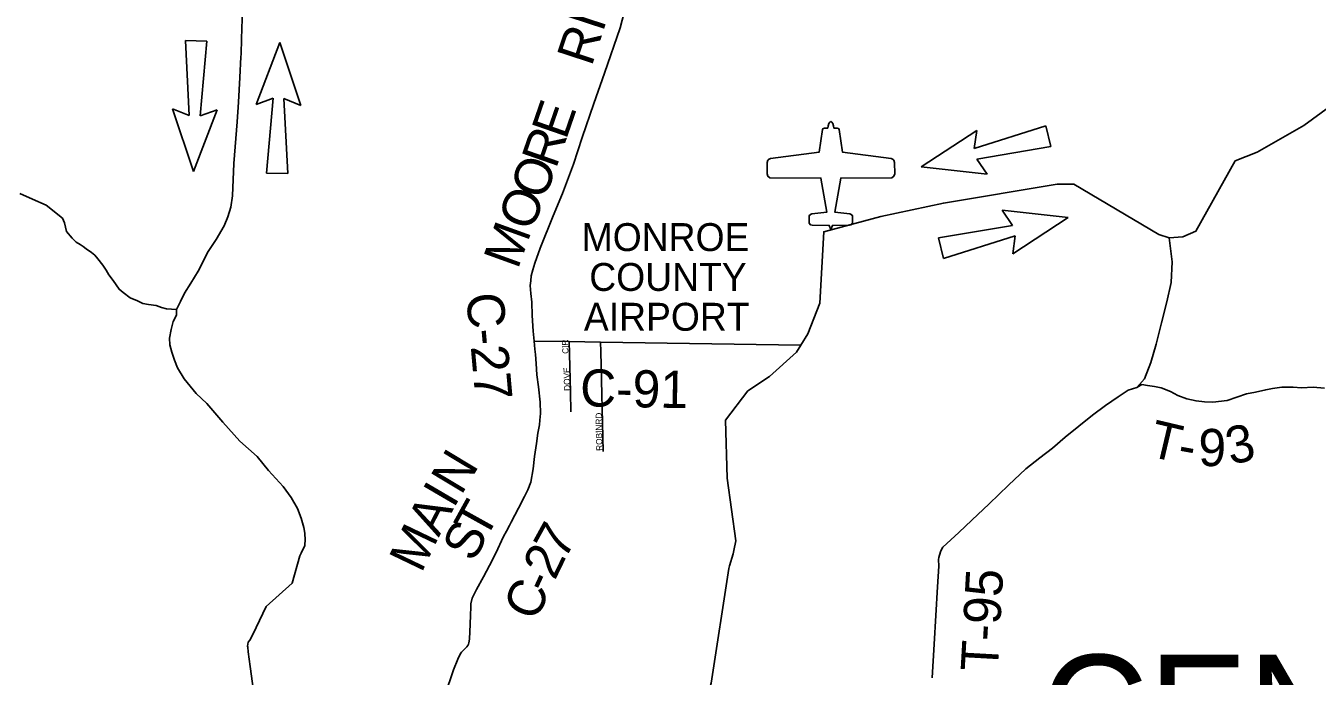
# Model space of a CAD drawing. Extents: x -15 to 405, y -40 to 87.
# Drawn here: x -13.026 to -10.942, y 35.267 to 36.316 of the extents above; entities that cross this region are included whole.
import ezdxf

# ---------------------------------------------------------------- set-up
doc = ezdxf.new("R2010")
doc.units = 0
for name, color, linetype in [('GM_P_State_Location', 7, 'Continuous'), ('GM_P_US_Alignment', 7, 'Continuous'), ('GM_X_City_Street_Text', 7, 'Continuous'), ('GM_X_County_Road_Text', 7, 'Continuous'), ('GM_X_Major_Lake', 7, 'Continuous'), ('GM_X_Major_Lake_Text', 7, 'Continuous'), ('GM_X_Major_River', 7, 'Continuous'), ('GM_X_Minor_Lake', 7, 'Continuous'), ('GM_X_Minor_River', 7, 'Continuous'), ('GM_X_State_Location', 7, 'Continuous'), ('GM_X_Township_Text', 7, 'Continuous'), ('GM_X_US_Route', 7, 'Continuous')]:
    doc.layers.add(name, color=color, linetype=linetype)

msp = doc.modelspace()

# ---------------------------------------------------------------- linework, layer by layer
at = {"layer": 'GM_P_State_Location'}
for points in [[(-13.036, 36.0457), (-13.0153, 36.0366), (-12.9934, 36.0268), (-12.9667, 36.0055), (-12.9636, 35.9981), (-12.9603, 35.9842), (-12.9516, 35.9733), (-12.9447, 35.9669), (-12.9383, 35.9633), (-12.9338, 35.9598), (-12.9286, 35.9562), (-12.9201, 35.9506), (-12.9145, 35.9459), (-12.9101, 35.9399), (-12.902, 35.9299), (-12.8967, 35.9219), (-12.8919, 35.9144), (-12.8854, 35.9052), (-12.8805, 35.8984), (-12.8757, 35.8912), (-12.8692, 35.8857), (-12.8576, 35.8773), (-12.8459, 35.8722), (-12.8375, 35.8682), (-12.8282, 35.8667), (-12.8158, 35.8648), (-12.807, 35.8616), (-12.7989, 35.8593), (-12.7831, 35.8583)], [(-11.5634, 35.2644), (-11.5601, 35.3189), (-11.5547, 35.411), (-11.5525, 35.4447), (-11.553, 35.4555), (-11.5526, 35.4587), (-11.5514, 35.4623), (-11.5495, 35.4692), (-11.5459, 35.4752), (-11.5204, 35.499), (-11.4993, 35.5188), (-11.471, 35.545), (-11.44, 35.5752), (-11.4121, 35.6015), (-11.3894, 35.6192), (-11.3691, 35.635), (-11.3487, 35.6527), (-11.3264, 35.6705), (-11.3045, 35.6883), (-11.2834, 35.7036), (-11.263, 35.7178), (-11.2467, 35.7283), (-11.2327, 35.7328)], [(-11.2327, 35.7328), (-11.2247, 35.7373), (-11.2159, 35.7361), (-11.2046, 35.7342), (-11.1934, 35.7319), (-11.1785, 35.7264), (-11.1669, 35.72), (-11.1524, 35.7145), (-11.1372, 35.711), (-11.1239, 35.7095), (-11.1103, 35.7092), (-11.0871, 35.7117), (-11.0559, 35.7224), (-11.0415, 35.7253), (-11.0247, 35.729), (-11.0139, 35.731), (-10.9987, 35.7331), (-10.9806, 35.7333), (-10.967, 35.7321), (-10.9482, 35.7331), (-10.9302, 35.7316)]]:
    msp.add_lwpolyline(points, dxfattribs=at)
at = {"layer": 'GM_P_US_Alignment'}
for points in [[(-11.7268, 36.1614), (-11.7283, 36.1607), (-11.73, 36.1583), (-11.7312, 36.1547), (-11.7318, 36.151), (-11.7372, 36.1511), (-11.7393, 36.1503), (-11.7403, 36.1488), (-11.7457, 36.1119), (-11.824, 36.1019), (-11.8274, 36.1004), (-11.8287, 36.099), (-11.8298, 36.0954), (-11.8298, 36.0772), (-11.8286, 36.0733), (-11.8253, 36.0709), (-11.7427, 36.0703), (-11.7331, 36.0155), (-11.7574, 36.0127), (-11.7588, 36.0124), (-11.761, 36.0105), (-11.7616, 36.0092), (-11.7618, 35.9992), (-11.7616, 35.9976), (-11.7598, 35.9951), (-11.7568, 35.9942), (-11.7293, 35.9941), (-11.7268, 35.9877)], [(-11.7268, 35.9877), (-11.7242, 35.9941), (-11.6967, 35.9942), (-11.6938, 35.9951), (-11.692, 35.9976), (-11.6917, 35.9992), (-11.692, 36.0092), (-11.6926, 36.0105), (-11.6948, 36.0124), (-11.6962, 36.0127), (-11.7205, 36.0155), (-11.7109, 36.0703), (-11.6283, 36.0709), (-11.625, 36.0733), (-11.6237, 36.0772), (-11.6238, 36.0954), (-11.6249, 36.099), (-11.6261, 36.1004), (-11.6296, 36.1019), (-11.7079, 36.1119), (-11.7132, 36.1488), (-11.7143, 36.1503), (-11.7164, 36.1511), (-11.7217, 36.151), (-11.7224, 36.1547), (-11.7236, 36.1583), (-11.7252, 36.1607), (-11.7268, 36.1614)]]:
    msp.add_lwpolyline(points, dxfattribs=at)
at = {"layer": 'GM_X_City_Street_Text'}
msp.add_lwpolyline([(-12.3678, 35.1561), (-12.3659, 35.1837), (-12.365, 35.191), (-12.3635, 35.1988), (-12.3579, 35.2157), (-12.3489, 35.2406), (-12.3417, 35.2599), (-12.3358, 35.2772), (-12.3287, 35.2948), (-12.3252, 35.3029), (-12.3228, 35.3061), (-12.3202, 35.3088), (-12.3168, 35.3119), (-12.3146, 35.3142)], dxfattribs=at)
at = {"layer": 'GM_X_Major_Lake_Text'}
for points in [[(-11.2327, 35.7328), (-11.2207, 35.7469), (-11.2105, 35.773), (-11.2015, 35.8023), (-11.1933, 35.8372), (-11.1847, 35.8709), (-11.1773, 35.9022), (-11.1759, 35.9355), (-11.1805, 35.9739)], [(-12.1462, 35.6935), (-12.147, 35.7258), (-12.147, 35.7258)]]:
    msp.add_lwpolyline(points, dxfattribs=at)
at = {"layer": 'GM_X_Major_River'}
for points in [[(-12.147, 35.7258), (-12.1492, 35.8066)], [(-12.0981, 35.7905), (-12.0981, 35.7905), (-12.0984, 35.8058)], [(-12.0944, 35.6292), (-12.0981, 35.7905)]]:
    msp.add_lwpolyline(points, dxfattribs=at)
at = {"layer": 'GM_X_State_Location'}
for p, q in [((-12.7624, 36.171), (-12.7684, 36.292)), ((-12.7684, 36.292), (-12.7339, 36.2913)), ((-12.7339, 36.2913), (-12.745, 36.1706)), ((-12.6546, 36.1891), (-12.6164, 36.289)), ((-12.6164, 36.289), (-12.5823, 36.1875)), ((-12.6268, 36.199), (-12.6546, 36.1891)), ((-12.6379, 36.0783), (-12.6268, 36.199)), ((-12.5823, 36.1875), (-12.6095, 36.1986)), ((-12.6095, 36.1986), (-12.6035, 36.0776)), ((-12.7555, 36.0807), (-12.7895, 36.1821)), ((-12.7895, 36.1821), (-12.7624, 36.171)), ((-12.7173, 36.1805), (-12.7555, 36.0807)), ((-12.745, 36.1706), (-12.7173, 36.1805)), ((-11.5808, 36.0883), (-11.4914, 36.147)), ((-11.4952, 36.118), (-11.3798, 36.1546)), ((-11.4914, 36.147), (-11.4952, 36.118)), ((-11.3798, 36.1546), (-11.3716, 36.1212)), ((-11.3716, 36.1212), (-11.4912, 36.101)), ((-11.4912, 36.101), (-11.4745, 36.0769)), ((-11.4745, 36.0769), (-11.5808, 36.0883)), ((-12.6035, 36.0776), (-12.6379, 36.0783)), ((-11.4336, 35.9941), (-11.4502, 36.0184)), ((-11.4502, 36.0184), (-11.3439, 36.007)), ((-11.3439, 36.007), (-11.4332, 35.9481)), ((-11.5531, 35.974), (-11.4336, 35.9941)), ((-11.4294, 35.9772), (-11.5449, 35.9405)), ((-11.4332, 35.9481), (-11.4294, 35.9772)), ((-11.5449, 35.9405), (-11.5531, 35.974))]:
    msp.add_line(p, q, dxfattribs=at)
for points in [[(-12.6788, 36.2703), (-12.6782, 36.2949), (-12.6767, 36.3274), (-12.6774, 36.3495), (-12.6807, 36.367), (-12.6855, 36.3929), (-12.6918, 36.414), (-12.7058, 36.4404), (-12.7139, 36.4542), (-12.7231, 36.4668), (-12.7382, 36.479), (-12.7532, 36.4945), (-12.7678, 36.5041), (-12.7887, 36.5235), (-12.8129, 36.5467), (-12.8334, 36.5613), (-12.8511, 36.5776), (-12.8764, 36.6062), (-12.8903, 36.6274), (-12.906, 36.6554), (-12.9241, 36.7267), (-12.9236, 36.7626)], [(-12.5757, 35.4961), (-12.5758, 35.4977), (-12.5773, 35.5069), (-12.5818, 35.522), (-12.5879, 35.5374), (-12.598, 35.5552), (-12.611, 35.5728), (-12.6342, 35.599), (-12.6525, 35.6213), (-12.6805, 35.6461), (-12.7083, 35.677), (-12.7341, 35.7071), (-12.7514, 35.723), (-12.7706, 35.7465), (-12.7815, 35.7642), (-12.7863, 35.7769), (-12.7903, 35.7896), (-12.7935, 35.8015), (-12.7942, 35.8123), (-12.7918, 35.8264), (-12.7882, 35.839), (-12.7829, 35.8492), (-12.7831, 35.8583), (-12.7764, 35.8714), (-12.77, 35.8848), (-12.76, 35.9008), (-12.7478, 35.92), (-12.7319, 35.9521), (-12.7189, 35.9714), (-12.7059, 35.9934), (-12.7003, 36.008), (-12.6952, 36.0234), (-12.6925, 36.0419), (-12.6905, 36.0941), (-12.6849, 36.1608), (-12.683, 36.1926), (-12.6807, 36.2323), (-12.6789, 36.266), (-12.6788, 36.2703)], [(-11.8834, 35.47), (-11.8804, 35.4854), (-11.8942, 35.5862), (-11.897, 35.6799), (-11.8605, 35.7275), (-11.8256, 35.7502), (-11.7822, 35.7894), (-11.7752, 35.8007), (-11.7639, 35.819), (-11.7447, 35.8687), (-11.7382, 35.9839), (-11.646, 36.0083), (-11.545, 36.0301), (-11.3615, 36.0606), (-11.3347, 36.0607), (-11.1974, 35.9792), (-11.1805, 35.9739), (-11.1585, 35.9755), (-11.1374, 35.9847), (-11.074, 36.0981), (-11.0389, 36.1123), (-10.9635, 36.155), (-10.9216, 36.1858)], [(-12.66, 35.3345), (-12.6381, 35.3794), (-12.5964, 35.4173), (-12.5841, 35.461), (-12.5819, 35.4655), (-12.5756, 35.4781), (-12.5751, 35.4881), (-12.5757, 35.4961)], [(-11.9385, 35.1873), (-11.9296, 35.2208), (-11.9202, 35.2561), (-11.8917, 35.441), (-11.8905, 35.4449), (-11.8845, 35.4644), (-11.8834, 35.47)], [(-12.6245, 35.1326), (-12.6262, 35.1362), (-12.631, 35.1501), (-12.6397, 35.174), (-12.6472, 35.1968), (-12.6514, 35.2148), (-12.6587, 35.2438), (-12.6639, 35.283), (-12.6671, 35.3065), (-12.6679, 35.3137), (-12.6681, 35.3157), (-12.6671, 35.3218), (-12.6646, 35.325), (-12.66, 35.3345)]]:
    msp.add_lwpolyline(points, dxfattribs=at)
at = {"layer": 'GM_X_Township_Text'}
for points in [[(-12.2454, 35.5101), (-12.2426, 35.5153), (-12.2308, 35.5383), (-12.2215, 35.5568), (-12.2183, 35.5625), (-12.216, 35.5677), (-12.211, 35.5802), (-12.2072, 35.6015), (-12.2051, 35.6212), (-12.2018, 35.6424), (-12.1996, 35.6589), (-12.1973, 35.6722), (-12.1966, 35.6802), (-12.1952, 35.691), (-12.1962, 35.7091), (-12.1985, 35.7339), (-12.2012, 35.7531), (-12.2022, 35.7715), (-12.2036, 35.7859), (-12.2045, 35.7947), (-12.2059, 35.8075), (-12.2073, 35.8235), (-12.2089, 35.8488), (-12.2095, 35.8704), (-12.2109, 35.884), (-12.2118, 35.8908), (-12.2123, 35.8972), (-12.2112, 35.9045), (-12.2105, 35.9129), (-12.2078, 35.9225), (-12.2048, 35.9334), (-12.1959, 35.9576), (-12.1749, 36.0095), (-12.1601, 36.0454), (-12.1423, 36.0929), (-12.1281, 36.1356), (-12.1096, 36.1908), (-12.0922, 36.2395), (-12.0667, 36.3128), (-12.0575, 36.3474)], [(-12.2059, 35.8075), (-12.1492, 35.8066), (-12.0984, 35.8058), (-11.7752, 35.8007)], [(-12.3146, 35.3142), (-12.3144, 35.3145), (-12.3129, 35.3167), (-12.3116, 35.319), (-12.3109, 35.3212), (-12.3102, 35.3268), (-12.3089, 35.3509), (-12.3083, 35.3657), (-12.3084, 35.3693), (-12.308, 35.3745), (-12.3077, 35.3837), (-12.3055, 35.393), (-12.2988, 35.4071), (-12.2875, 35.4273), (-12.2777, 35.4459), (-12.2675, 35.4656), (-12.2551, 35.4922), (-12.2503, 35.5011), (-12.2454, 35.5101)]]:
    msp.add_lwpolyline(points, dxfattribs=at)

# ---------------------------------------------------------------- texts
at = {"layer": 'GM_X_County_Road_Text'}
msp.add_text('CENTER', height=0.18, rotation=0, dxfattribs=at).set_placement((-11.3881, 35.1216))
at = {"layer": 'GM_X_Major_Lake'}
for s, rotation, p in [('CIR', 92.6012, (-12.1501, 35.7872)), ('DOVE', 91.4679, (-12.1474, 35.7273)), ('RD', 90, (-12.0964, 35.6728))]:
    msp.add_text(s, height=0.01, rotation=rotation, dxfattribs=at).set_placement(p)
at = {"layer": 'GM_X_Minor_Lake'}
for s, rotation, p in [('RIDGE', 71.904, (-12.113, 36.249)), ('E', 70.8862, (-12.1543, 36.1307)), ('R', 70.8127, (-12.1705, 36.0841)), ('O', 69.4753, (-12.1895, 36.0332)), ('O', 67.6107, (-12.2104, 35.9824)), ('M', 70.1685, (-12.2322, 35.9218)), ('C-27', 275.0875, (-12.3156, 35.8832)), ('C-91', 358.9693, (-12.1318, 35.7024)), ('N', 59.0369, (-12.3235, 35.5575)), ('I', 59.7284, (-12.3358, 35.5364)), ('A', 62.5927, (-12.3597, 35.4902)), ('T', 61.0078, (-12.2849, 35.4847)), ('7', 61.2188, (-12.1567, 35.4529)), ('M', 64.3768, (-12.3877, 35.432)), ('S', 62.6615, (-12.3032, 35.4492)), ('2', 64.1657, (-12.1724, 35.4203)), ('C', 65.5544, (-12.203, 35.3534)), ('-', 65.2259, (-12.1827, 35.3982))]:
    msp.add_text(s, height=0.06, rotation=rotation, dxfattribs=at).set_placement(p)
at = {"layer": 'GM_X_Minor_River'}
for s, rotation, p in [('T', 346.6633, (-11.2162, 35.6226)), ('9', 359.4161, (-11.1338, 35.6061)), ('3', 13.0966, (-11.0814, 35.6075)), ('-', 349.7359, (-11.1691, 35.6116)), ('T-95', 86.8349, (-11.4574, 35.2739))]:
    msp.add_text(s, height=0.06, rotation=rotation, dxfattribs=at).set_placement(p)
at = {"layer": 'GM_X_Township_Text'}
msp.add_text('ROBIN', height=0.01, rotation=91.3315, dxfattribs=at).set_placement((-12.0955, 35.6306))
at = {"layer": 'GM_X_US_Route'}
for s, p in [('MONROE', (-12.129, 35.9527)), ('COUNTY', (-12.1167, 35.8884)), ('AIRPORT', (-12.1254, 35.8242))]:
    msp.add_text(s, height=0.045, rotation=0, dxfattribs=at).set_placement(p)

doc.saveas('drawing.dxf')
